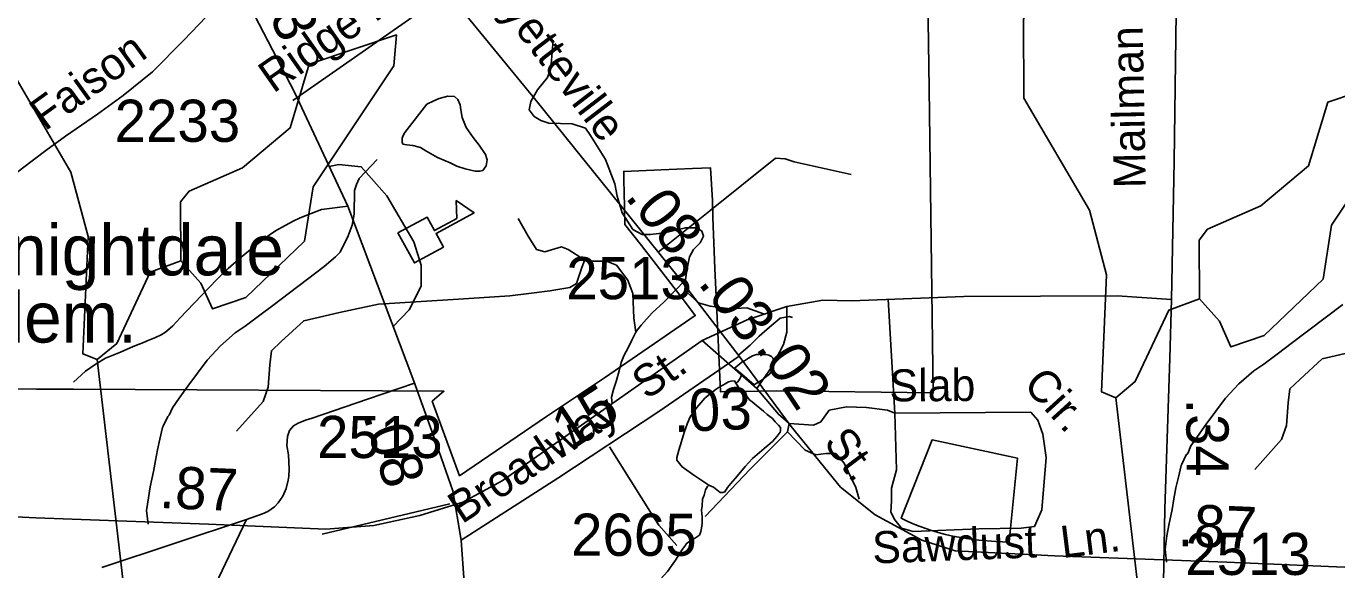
# Model space of a CAD drawing. Extents: x 2169602 to 2449496, y 721995 to 810662.
# Drawn here: x 2396663 to 2400543, y 804152 to 805763 of the extents above; entities that cross this region are included whole.
import ezdxf

# ---------------------------------------------------------------- set-up
doc = ezdxf.new("R2010")
doc.units = 0
doc.layers.add('Default', color=7, linetype='Continuous')

msp = doc.modelspace()

# ---------------------------------------------------------------- linework, layer by layer
at = {"layer": 'Default'}
for p, q in [((2397922.3, 805871.3), (2397452, 805542.5)), ((2398533.9, 805093.3), (2398686.8, 805215.9)), ((2399215.2, 804953.6), (2399234.9, 804616.3)), ((2398826.3, 804688.9), (2398664.1, 804831.7)), ((2397813, 804704.8), (2397673.8, 804657.1)), ((2398922.3, 804585.5), (2398917.4, 804560.8)), ((2397916.8, 804347.3), (2397539.7, 804257.4)), ((2397315.2, 804301), (2396886.7, 804158.4))]:
    msp.add_line(p, q, dxfattribs=at)
for points in [[(2396873.1, 804774.5), (2396831, 804791.7), (2396846.2, 805139.2), (2396795.1, 805330.5), (2396601.2, 805662.5), (2396600.1, 805895.4), (2396805.2, 806498.1), (2396771.2, 806639.9), (2396791, 807499), (2396791.6, 807501.9)], [(2399888.9, 804661.6), (2399846.9, 804678.9), (2399862, 805026.3), (2399811, 805217.6), (2399617, 805549.6), (2399616, 805782.6), (2399821, 806385.3), (2399787, 806527.1), (2399806.9, 807386.2), (2399807.5, 807389.1)], [(2400053.7, 804953.2), (2400062.1, 805361.5), (2400071.5, 806096.6), (2400070.5, 806752.1), (2400078.8, 807135.4), (2400084.1, 807254.7)], [(2397353.1, 806714.2), (2397397.6, 806647.7), (2397691.7, 806189), (2397909.3, 805864.4), (2398171.9, 805544), (2398593.6, 805020.4), (2398773.6, 804784.8)], [(2396186.2, 804688.2), (2396693.5, 804687.5), (2396802.7, 804687.4), (2397900, 804681), (2397865, 804651.2), (2397946.2, 804430.4), (2398203.2, 804605.8), (2398375.2, 804720.5), (2398457, 804777), (2398539.2, 804833.1), (2398644, 804905.3), (2398615, 804944.1), (2398484.5, 805112.7), (2398435.5, 805175), (2398433.5, 805272.9), (2398432.5, 805302.1), (2398432.2, 805332.6), (2398543.2, 805337.2), (2398636.2, 805340.7), (2398689.2, 805342.6), (2398695.2, 805246.5), (2398696.2, 805196.3), (2398701.7, 805045.1), (2398707.5, 804920.5), (2398718.5, 804679.4), (2398885.2, 804681.6), (2399348.7, 804675.7), (2399337, 805578.2), (2399323.2, 806511.6)], [(2396186.2, 804688.2), (2396693.5, 804687.5), (2396802.7, 804687.4), (2397900, 804681), (2397865, 804651.2), (2397946.2, 804430.4), (2398203.2, 804605.8), (2398375.2, 804720.5), (2398457, 804777), (2398539.2, 804833.1), (2398644, 804905.3), (2398615, 804944.1), (2398484.5, 805112.7), (2398435.5, 805175), (2398433.5, 805272.9), (2398432.5, 805302.1), (2398432.2, 805332.6), (2398543.2, 805337.2), (2398636.2, 805340.7), (2398689.2, 805342.6), (2398695.2, 805246.5), (2398696.2, 805196.3), (2398701.7, 805045.1), (2398707.5, 804920.5), (2398718.5, 804679.4), (2398885.2, 804681.6), (2399348.7, 804675.7), (2399337, 805578.2), (2399323.2, 806511.6)], [(2396881.6, 806495.5), (2396887.5, 806485.4), (2396966.5, 806379.6), (2397094.2, 806210), (2397186.2, 806071.8), (2397312.9, 805845.6), (2397457.3, 805567), (2397615.3, 805229.9), (2397810.9, 804710.5), (2397877.9, 804524.1), (2397926, 804385.9), (2397950.6, 804239.3)], [(2397302.3, 805876.5), (2397219, 805813.9), (2397129.9, 805721.1), (2397037, 805628), (2396949.8, 805557), (2396874.3, 805502.3), (2396779, 805437.3), (2396721.5, 805394.7), (2396652, 805341.9), (2396558.8, 805270.8)], [(2397121.2, 805067.9), (2397180, 805001.1), (2397214.1, 804925), (2397313.1, 804959), (2397487.2, 805126), (2397512.2, 805286.3), (2397751.1, 805645.5), (2397759.1, 805737.2), (2397501.1, 805650.6), (2397444.1, 805461.6), (2397303.1, 805343), (2397145.2, 805274.1), (2397120.2, 805241.8), (2397121.2, 805067.9)], [(2398614.6, 805011.5), (2398619.5, 805039.8), (2398626.9, 805079.2), (2398639.2, 805101.4), (2398658.9, 805121.1), (2398668.8, 805140.8), (2398663.8, 805155.5), (2398649.1, 805165.4), (2398614.6, 805165.4), (2398553.1, 805150.6), (2398511.2, 805145.7), (2398486.6, 805145.7), (2398459.5, 805160.5), (2398427.5, 805209.7), (2398412.8, 805259), (2398405.4, 805295.9), (2398378.3, 805367.3), (2398334, 805438.7), (2398319.2, 805460.9), (2398279.9, 805473.2), (2398210.9, 805475.7), (2398186.3, 805483.1), (2398166.6, 805495.4), (2398151.9, 805515.1), (2398156.8, 805539.7), (2398176.5, 805574.2), (2398206, 805611.1), (2398215.9, 805638.2), (2398223.2, 805721.9)], [(2400137, 804955.1), (2400195.9, 804888.3), (2400229.9, 804812.2), (2400328.9, 804846.2), (2400503, 805013.2), (2400528, 805173.5), (2400766.9, 805532.7), (2400774.9, 805624.4), (2400517, 805537.8), (2400460, 805348.7), (2400318.9, 805230.2), (2400161, 805161.3), (2400136, 805129), (2400137, 804955.1)], [(2397849.3, 805531.7), (2397784.3, 805447.4), (2397778.4, 805437.4), (2397776.1, 805431.2), (2397776.3, 805427.5), (2397776.1, 805419.4), (2397778.2, 805413.5), (2397790.1, 805411.3), (2397808.1, 805409.7), (2397830.5, 805403.5), (2397846.2, 805393.8), (2397880.9, 805374), (2397918.6, 805358.2), (2397938.5, 805348.2), (2397962.7, 805340.5), (2397992.7, 805332.8), (2398006.6, 805332.7), (2398014.6, 805334.7), (2398024.6, 805349), (2398028.3, 805366.7), (2398022.6, 805382.6), (2398004.1, 805410.5), (2397986.3, 805432.7), (2397965.8, 805462.6), (2397954.1, 805492.3), (2397949.8, 805514.5), (2397947.7, 805530.2), (2397941.4, 805546.1), (2397931.3, 805554.2), (2397911.7, 805555.9), (2397885.6, 805548.1), (2397869.8, 805542), (2397849.3, 805531.7)], [(2397023.6, 804287.1), (2397019.2, 804326.9), (2397024.8, 804365), (2397030.4, 804397.1), (2397040, 804443.1), (2397045.6, 804475.2), (2397051.3, 804507.3), (2397058.9, 804539.3), (2397066.4, 804573.3), (2397068.5, 804577.5), (2397082.1, 804605.6), (2397086.2, 804609.5), (2397095.8, 804631.7), (2397115.6, 804659.9), (2397141.1, 804696.2), (2397198.3, 804772.8), (2397238, 804815.2), (2397281.6, 804853.7), (2397311.4, 804873.9), (2397355, 804906.4), (2397392.8, 804934.8), (2397545.6, 805050.5), (2397579.1, 805078.8), (2397593, 805092.9), (2397616.6, 805141.2), (2397628.3, 805173.4), (2397633.9, 805205.4), (2397635.2, 805275.4), (2397640.9, 805293.5), (2397648.7, 805311.5), (2397702.2, 805368)], [(2398686.8, 805215.9), (2398881.7, 805372.2), (2398910.5, 805369.9), (2398937.1, 805361.1), (2399105.5, 805323.4)], [(2397560.4, 805346.9), (2397588.8, 805353.4), (2397654.8, 805346.5), (2397731.2, 805259.6), (2397811.1, 805124.1), (2397832, 805054.6), (2397832, 804992), (2397797.2, 804922.5), (2397749.6, 804873.2)], [(2397615.3, 805229.9), (2397537.4, 805219.4), (2397506.4, 805207.8), (2397474.3, 805194.9), (2397453.9, 805184.5), (2397429.8, 805172.2), (2397400.7, 805156.4), (2397382.3, 805143.8), (2397338.2, 805109.5), (2397299.3, 805078.1), (2397261.2, 805044.5), (2397227.6, 805012), (2397138.7, 804919), (2397118.9, 804898.8), (2397097, 804874.7), (2397075.2, 804856.3), (2397062.2, 804848), (2397046.1, 804840.1), (2397021.1, 804830.2), (2397015.6, 804827.7), (2396979.7, 804813.5), (2396941.8, 804797), (2396898, 804778.5), (2396870.3, 804762.1), (2396838.5, 804740), (2396802.8, 804707.5)], [(2398151.3, 805137.8), (2398149.4, 805140.8), (2398119.9, 805192.5)], [(2398316.6, 805070.9), (2398314.3, 805071.8), (2398267.5, 805101.4), (2398247.9, 805108.8), (2398198.6, 805094), (2398174, 805101.4), (2398151.3, 805137.8)], [(2396873.1, 804774.5), (2396931.1, 804822.5), (2397030.1, 805033.7), (2397121.2, 805067.9)], [(2398316.6, 805070.9), (2398306.9, 805044.7), (2398292.2, 805000.4), (2398272.5, 804988.1), (2398213.4, 804978.2), (2398151.3, 804970.5)], [(2398468.1, 804855.7), (2398462, 804897), (2398459.5, 804970.9), (2398444.8, 805010.3), (2398410.3, 805054.6), (2398380.8, 805066.9), (2398326.6, 805066.9), (2398316.6, 805070.9)], [(2398468.1, 804855.7), (2398471.8, 804862.3), (2398483.7, 804876.5), (2398516.2, 804913), (2398550.6, 804945), (2398614.6, 805011.5)], [(2398614.6, 805011.5), (2398619.5, 804974.6), (2398654, 804942.5), (2398688.5, 804932.7), (2398747.5, 804925.3), (2398796.8, 804927.8), (2398846, 804910.5)], [(2398151.3, 804970.5), (2398095.2, 804963.5), (2397942.6, 804953.6), (2397706.3, 804938.8), (2397590.6, 804914.2), (2397484.8, 804889.6), (2397418.3, 804828), (2397388.8, 804800.9), (2397383.9, 804759.1), (2397378.9, 804692.6), (2397364.2, 804650.7), (2397285.4, 804562.1)], [(2395757.8, 804897.7), (2395912.1, 804689.3), (2396058.6, 804509.2), (2396161.2, 804427.5), (2396299.3, 804352.1), (2396397.7, 804320.7), (2396691.7, 804306), (2397202.3, 804287.2), (2397549.7, 804272.5), (2397692, 804283), (2397828.1, 804312.3), (2397955.7, 804352.1), (2398071.9, 804414.9), (2398400.4, 804645.3), (2398664.1, 804831.7), (2398798.1, 804892.4), (2398915.3, 804932.2), (2399022, 804951.1), (2399106.8, 804949), (2399439.5, 804961.5), (2399893.6, 804963.6), (2400053.7, 804953.2)], [(2398826.3, 804688.9), (2398870.6, 804752.9), (2398905.1, 804819.4), (2398914.9, 804856.3), (2398915.3, 804932.2)], [(2399888.9, 804661.6), (2399946.9, 804709.7), (2400046, 804920.9), (2400137, 804955.1)], [(2400053.7, 804953.2), (2400049, 804779.3), (2400034.4, 804331.2), (2400022.9, 803677.8), (2400018.2, 803165.7)], [(2400039.4, 804174.2), (2400035, 804214.1), (2400040.6, 804252.2), (2400046.2, 804284.3), (2400055.8, 804330.3), (2400061.4, 804362.4), (2400067.1, 804394.4), (2400074.8, 804426.5), (2400082.3, 804460.5), (2400084.3, 804464.7), (2400097.9, 804492.8), (2400102, 804496.7), (2400111.6, 804518.9), (2400131.4, 804547.1), (2400157, 804583.4), (2400214.1, 804660), (2400253.8, 804702.4), (2400297.4, 804740.9), (2400327.2, 804761.1), (2400370.8, 804793.6), (2400408.6, 804822), (2400561.4, 804937.6)], [(2398773.1, 804789.1), (2398806.4, 804817.9), (2398833, 804844.5), (2398864, 804871.1), (2398895, 804897.7), (2398921.6, 804902.1), (2398932, 804899.5)], [(2398398, 804642.1), (2398395.9, 804663.5), (2398401.5, 804685.6), (2398409.4, 804709.6), (2398419.1, 804741.8), (2398424.8, 804765.9), (2398432.6, 804785.9), (2398446.3, 804812), (2398455.9, 804832), (2398463.9, 804848.3), (2398468.1, 804855.7)], [(2401167.1, 804857.6), (2401111.1, 804850.6), (2400958.5, 804840.8), (2400722.1, 804826), (2400606.5, 804801.4), (2400500.6, 804776.8), (2400434.2, 804715.2), (2400404.6, 804688.1), (2400399.7, 804646.2), (2400394.8, 804579.8), (2400380, 804537.9), (2400301.2, 804449.2)], [(2398773.6, 804784.8), (2398928, 804576.5), (2399074.5, 804396.3), (2399177, 804314.7), (2399315.1, 804239.3), (2399413.5, 804207.9), (2399707.5, 804193.2), (2400218.2, 804174.4), (2400565.6, 804159.7), (2400707.9, 804170.2), (2400843.9, 804199.5), (2400971.6, 804239.3), (2401087.7, 804302.1), (2401416.3, 804532.5), (2401680, 804718.9), (2401813.9, 804779.6), (2401931.1, 804819.4), (2402037.8, 804838.2), (2402122.6, 804836.1), (2402455.3, 804848.7), (2402909.5, 804850.8), (2403069.6, 804840.3)], [(2398773.6, 804784.8), (2398536.6, 804620.4), (2398237.3, 804423.6), (2397950.6, 804239.3)], [(2398781.9, 804731.1), (2398759.8, 804749), (2398769.6, 804757.3), (2398781.5, 804767.2), (2398789.9, 804771.2), (2398801.8, 804779.2), (2398813.9, 804785.5), (2398819.6, 804787.4), (2398825.6, 804789.4), (2398831.5, 804789.3), (2398837.9, 804791.6), (2398845.5, 804789.6), (2398853.7, 804789.6), (2398861.9, 804787.5), (2398869.7, 804783.9), (2398873.8, 804779.7), (2398875.8, 804771.7), (2398875.6, 804763.6), (2398875.6, 804757.9), (2398873.4, 804749.7), (2398871.9, 804743.8), (2398868, 804737.9), (2398863.9, 804731.7), (2398855.7, 804725.6), (2398845.9, 804717.7), (2398834, 804709.4), (2398823.9, 804703.6), (2398818.2, 804699.6), (2398781.9, 804731.1)], [(2397180, 803583.9), (2397179.2, 803665.9), (2397062.1, 803776.6), (2396960.2, 804031.3), (2396873.1, 804774.5)], [(2398683.9, 804402.8), (2398639.4, 804432.6), (2398605.1, 804456.4), (2398589.4, 804476.2), (2398589.6, 804484.3), (2398595.3, 804506.2), (2398602.9, 804532.2), (2398610.7, 804558.2), (2398620.5, 804586.3), (2398628.5, 804604.6), (2398638.6, 804618.5), (2398648.6, 804632.4), (2398672.4, 804660.8), (2398688, 804672.7), (2398706, 804687), (2398717.9, 804694.9), (2398725.9, 804699), (2398732.1, 804702.9), (2398742.1, 804709.1), (2398750.1, 804711.2), (2398759.8, 804711.3), (2398763.9, 804705)], [(2398763.9, 804705), (2398772.1, 804693.2), (2398784.2, 804681.2), (2398792.4, 804671.5), (2398804.5, 804655.4), (2398812.5, 804649.4), (2398824.3, 804639.4), (2398846.5, 804621.5), (2398856.7, 804611.9), (2398872.5, 804599.7), (2398880.7, 804590), (2398890.6, 804580), (2398896.3, 804573.8), (2398896.7, 804564), (2398894.9, 804559.8), (2398886.9, 804548.1), (2398872.7, 804531.9), (2398841.2, 804505.5), (2398813.3, 804481.3), (2398791.5, 804457.5), (2398767.8, 804429.4), (2398749.5, 804407), (2398739.9, 804395.1), (2398731.9, 804382.9), (2398726.1, 804380.9), (2398717.9, 804380.9), (2398697.8, 804397), (2398683.9, 804402.8)], [(2398781.9, 804731.1), (2398777.6, 804721.2), (2398776.2, 804717.4), (2398769.6, 804709), (2398763.9, 804705)], [(2398922.3, 804585.5), (2398890.3, 804612.6), (2398826.3, 804688.9)], [(2400195.9, 803471.1), (2400195, 803553.1), (2400078, 803663.8), (2399976, 803918.5), (2399888.9, 804661.6)], [(2397315.2, 804301), (2397363.1, 804317.5), (2397378.7, 804324.9), (2397398.1, 804338.7), (2397408.8, 804349.9), (2397422.6, 804370), (2397432.2, 804392.2), (2397438.9, 804417.3), (2397440.2, 804428.9), (2397441.6, 804450.2), (2397439.3, 804492.3), (2397434.9, 804519.8), (2397434.9, 804520.2), (2397436.6, 804546.3), (2397442.4, 804564.4), (2397454.2, 804578.4), (2397468.2, 804586.7), (2397490.2, 804594.8), (2397510.1, 804601), (2397673.8, 804657.1)], [(2399234.9, 804616.3), (2399212.8, 804624.9), (2399151.2, 804632.3), (2399092.1, 804634.7), (2399040.5, 804624.9), (2399015.8, 804590.4), (2398993.7, 804580.5), (2398922.3, 804585.5)], [(2399234.9, 804616.3), (2399637.1, 804618.6), (2399658.3, 804595.3), (2399673.1, 804553.5), (2399682.9, 804484.5), (2399670.6, 804329.4), (2399648.4, 804280.1), (2399609.1, 804275.2), (2399483.5, 804272.7), (2399289.1, 804265.3), (2399254.6, 804275.2), (2399234.9, 804299.8), (2399222.6, 804322), (2399225.1, 804356.5), (2399225.1, 804393.4), (2399239.8, 804447.6), (2399234.9, 804616.3)], [(2398917.4, 804560.8), (2398806.6, 804450), (2398673.7, 804309.7)], [(2398917.4, 804560.8), (2398969.1, 804506.7), (2399001.1, 804491.9), (2399030.6, 804496.8), (2399060.1, 804496.8), (2399084.8, 804467.3), (2399119.2, 804395.9), (2399129.1, 804361.4)], [(2398389.8, 804516.4), (2398516.1, 804314.6), (2398536, 804283.6), (2398589.2, 804223.7)], [(2399577, 804275.1), (2399573, 804233.8), (2399534.2, 804235.8), (2399483.7, 804239.6), (2399447.5, 804244.3), (2399431.7, 804246.9), (2399410.7, 804250.8), (2399384.5, 804256.7), (2399363.5, 804262.2), (2399337.2, 804270.1), (2399329.5, 804272.7), (2399307, 804281), (2399284.5, 804290.1), (2399269.7, 804296.7), (2399254, 804304.4), (2399326.2, 804489.4), (2399345.2, 804536.7), (2399597.7, 804482.7), (2399593, 804432.7), (2399577, 804275.1)], [(2399577, 804275.1), (2399573, 804233.8), (2399534.2, 804235.8), (2399483.7, 804239.6), (2399447.5, 804244.3), (2399431.7, 804246.9), (2399410.7, 804250.8), (2399384.5, 804256.7), (2399363.5, 804262.2), (2399337.2, 804270.1), (2399329.5, 804272.7), (2399307, 804281), (2399284.5, 804290.1), (2399269.7, 804296.7), (2399254, 804304.4), (2399326.2, 804489.4), (2399345.2, 804536.7), (2399597.7, 804482.7), (2399593, 804432.7), (2399577, 804275.1)], [(2398683.9, 804402.8), (2398679.8, 804398.9), (2398673.8, 804388.8), (2398669.9, 804372.8), (2398665.8, 804360.8), (2398664.2, 804340.8), (2398662.1, 804328.5), (2398664.4, 804308.8), (2398664.4, 804296.5), (2398664.4, 804288.9), (2398662.6, 804274.6), (2398660.5, 804264.7), (2398656.6, 804254.7), (2398644.5, 804246.4), (2398638.4, 804242.5), (2398624.8, 804234.4), (2398617, 804228.3), (2398614.6, 804224.6), (2398606.6, 804212.4), (2398585.3, 804180.4), (2398561.3, 804146.2), (2398541.4, 804124.1), (2398533.4, 804114)], [(2397315.2, 804301), (2397119.6, 803890.9), (2397107.9, 803866.7), (2397099.9, 803848.7), (2397090.2, 803824.5), (2397080.7, 803778.5), (2397079, 803762.3), (2397079.2, 803734.3), (2397081.4, 803714.5), (2397087.7, 803700.6), (2397097.9, 803680.6), (2397109.9, 803664.7), (2397126, 803657), (2397148.2, 803647.1), (2397174.3, 803643.4), (2397214.1, 803645.8), (2397258.2, 803650.3), (2397939.9, 803770.3)], [(2397950.6, 804239.3), (2397959.5, 804113.6), (2397951.2, 803985.9), (2397930.2, 803786.9), (2397926, 803652.9), (2397938.6, 803529.3), (2398000.3, 803284.3), (2398136.4, 802852.9), (2398204.4, 802689.5), (2398294.4, 802551.3), (2398491.1, 802272.8), (2398633.4, 802092.7), (2398753.2, 801954.5)]]:
    msp.add_lwpolyline(points, dxfattribs=at)
msp.add_lwpolyline([(2397763.8, 805150.3), (2397849.7, 805197.3), (2397871.8, 805156.9), (2397937.7, 805192.9), (2397936.4, 805245.8), (2397989.2, 805210.1), (2397876.4, 805148.5), (2397898.5, 805108.1), (2397812.5, 805061.1)], close=True, dxfattribs=at)

# ---------------------------------------------------------------- texts
for s, height, rotation, p in [('Ridge Rd.', 95, 34.9594, (2397394.5, 805562.3)), ('Fayetteville', 95, 307.5253, (2397977.9, 805922.1)), ('.43', 125, 294.1459, (2397324.9, 805920)), ('Mailman', 95, 91.1467, (2399978.2, 805283.5)), ('Faison', 95, 35.8938, (2396718.4, 805450.3)), ('.08', 125, 308.176, (2398433.5, 805256.4)), ('.03', 125, 307.3181, (2398649.8, 805000.8)), ('.02', 125, 303.646, (2398820.4, 804809.6)), ('St.', 95, 35.4261, (2398500.6, 804653.4)), ('Slab', 95, 0.3352, (2399219.3, 804650.6)), ('Cir.', 95, 312.2613, (2399611.7, 804697.8)), ('.15', 125, 33.5817, (2398235.1, 804475.9)), ('.03', 125, 2.4477, (2398581.1, 804559.5)), ('Broadway', 95, 33.5817, (2397953.4, 804285.7)), ('.34', 125, 270.2199, (2400097.8, 804659.6)), ('.08', 125, 286.8953, (2397660, 804608.3)), ('St.', 95, 307.1212, (2399021.2, 804528.2)), ('.87', 125, 357.5777, (2397055.6, 804335.1)), ('.87', 125, 357.5777, (2400071.4, 804222.3)), ('Sawdust', 95, 2.1757, (2399169.8, 804170.1)), ('Ln.', 95, 7.1284, (2399731.5, 804186))]:
    msp.add_text(s, height=height, rotation=rotation, dxfattribs=at).set_placement(p)
for s, height, p in [('2233', 125, (2396924.7, 805420.1)), ('Knightdale', 150, (2396478.2, 805024.4)), ('2513', 125, (2398262.1, 804953.6)), ('Elem.', 150, (2396478.2, 804825.2)), ('2513', 125, (2397524.1, 804482.9)), ('2665', 125, (2398276.3, 804193.1)), ('2513', 125, (2400094.9, 804136.3))]:
    msp.add_text(s, height=height, dxfattribs=at).set_placement(p)

doc.saveas('drawing.dxf')
